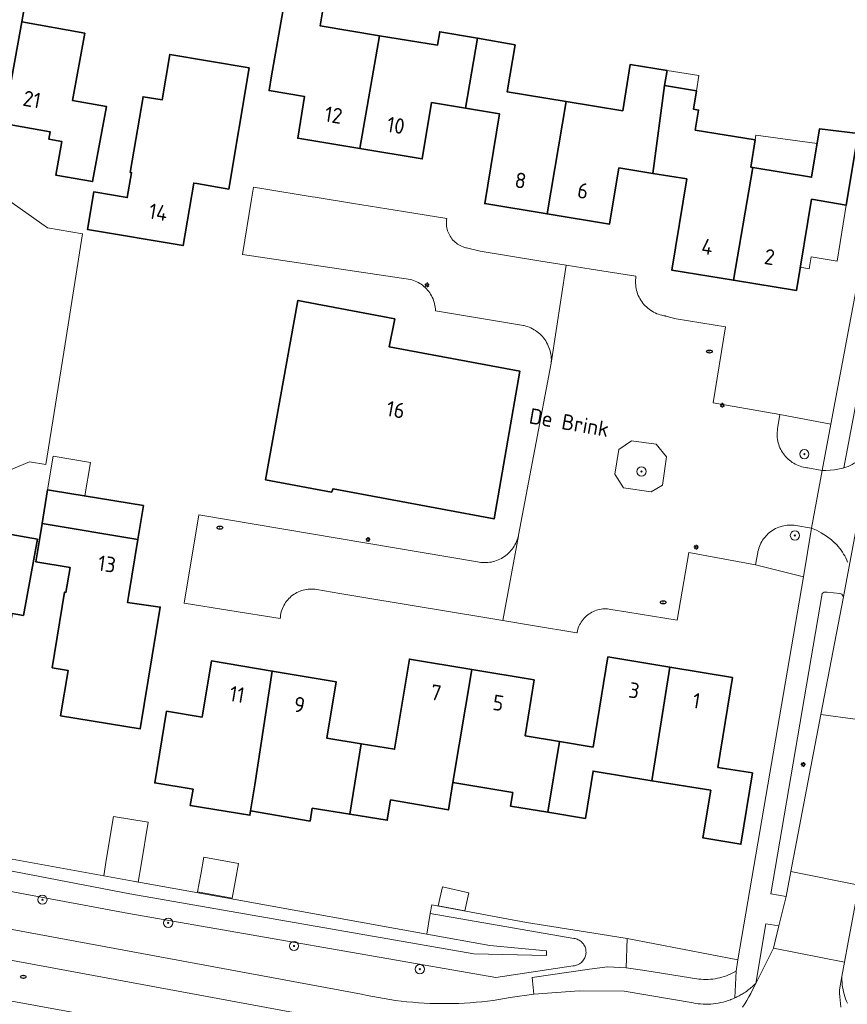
# Model space of a CAD drawing. Header units: metres. Extents: x 152610 to 160096, y 456114 to 462495.
# Tile 317 of 656: x 157536 to 157608, y 459805 to 459890. Entities that reach past the tile are written whole.
import ezdxf
from ezdxf.enums import TextEntityAlignment as Align

# ---------------------------------------------------------------- set-up
doc = ezdxf.new("R2010")
doc.units = ezdxf.units.M
doc.header["$LTSCALE"] = 0.5
doc.layers.get('0').update_dxf_attribs({"linetype": 'CONTINUOUS'})
for name, color, linetype, lineweight in [('B-PV-GR-BEPLANTING_CULTUUR_BODEMBEDEKKER-GV', 251, 'CONTINUOUS', 18), ('B-PV-GR-BEPLANTING_CULTUUR_BOSPLANTSOEN-GV', 251, 'CONTINUOUS', 18), ('B-PV-GR-BEPLANTING_CULTUUR_HEESTERS-GV', 251, 'CONTINUOUS', 18), ('B-PV-GR-BOOM-S', 251, 'CONTINUOUS', 25), ('B-PV-GW-TALUD_KRUIN-G', 251, 'CONTINUOUS', 18), ('B-PV-IE-MEUBILAIR-S', 251, 'CONTINUOUS', 25), ('B-PV-OG-BEBOUWING-GV', 6, 'CONTINUOUS', 35), ('B-PV-OG-BEBOUWING-T18', 1, 'CONTINUOUS', 18), ('B-PV-OG-BEBOUWING_OVERBOUWING-GV', 251, 'CONTINUOUS', 18), ('B-PV-OG-BEBOUWING_SCHUUR-GV', 251, 'CONTINUOUS', 18), ('B-PV-OG-TERREIN_BEGROEID-GV', 251, 'CONTINUOUS', 18), ('B-PV-OG-TOPOGRAFIE-T18', 1, 'CONTINUOUS', 18), ('B-PV-VH-GESLOTENVERHARDING_ASFALT-GV', 251, 'CONTINUOUS', 18), ('B-PV-VH-ONVERHARD_ZAND-GV', 251, 'CONTINUOUS', 18), ('B-PV-VH-OPENVERHARDING_BETONSTRAATSTEEN-GV', 251, 'CONTINUOUS', 18), ('B-PV-VH-OPENVERHARDING_STRAATBAKSTEEN-GV', 251, 'CONTINUOUS', 18), ('B-PV-VH-OPENVERHARDING_TEGEL-GV', 251, 'CONTINUOUS', 18)]:
    doc.layers.add(name, color=color, linetype=linetype, lineweight=lineweight)
doc.styles.add('NLCS-ISO', font='NLCS-ISO.ttf')
doc.styles.add('NLCS-ISO-M750-T18', font='NLCS-ISO.ttf', dxfattribs={"height": 1.35})

# ---------------------------------------------------------------- blocks, each defined once
blk = doc.blocks.new('SIE-MEUBILAIR_PAAL_LICHTMAST-SO')
for points in [[(-0.62, 0), (-1, 0)], [(-0.71, 0.71), (-0.44, 0.44)], [(0, 1), (0, 0.62)], [(0.44, 0.44), (0.71, 0.71)], [(1, 0), (0.62, 0)], [(-0.71, -0.71), (-0.44, -0.44)], [(0, -0.62), (0, -1)], [(0.44, -0.44), (0.71, -0.71)]]:
    blk.add_lwpolyline(points)
blk.add_circle((0, 0), 0.5)
blk = doc.blocks.new('SIE-MEUBILAIR_PUT_RIOOLPUT-SO')
blk.add_ellipse((0, 0), major_axis=(1.25, 0), ratio=0.54)
at = {"style": 'NLCS-ISO'}
blk.add_text('ri', height=0.75, dxfattribs=at).set_placement((-0.04, 0.07), align=Align.MIDDLE_CENTER)
blk = doc.blocks.new('SGR-BOOM_GBKN-SO')
at = {"linetype": 'ByBlock', "lineweight": 18}
h = blk.add_hatch(color=0, dxfattribs=at)
h.dxf.hatch_style = 1
edge = h.paths.add_edge_path()
edge.add_arc((0, 0), 0.25, 0, 360)
at = {"color": 0, "linetype": 'ByBlock', "lineweight": 18}
for radius in [2, 0.25]:
    blk.add_circle((0, 0), radius, dxfattribs=at)
at = {"color": 0, "linetype": 'ByBlock', "lineweight": 18, "style": 'NLCS-ISO'}
blk.add_attdef('SOORT', (2.5, 0), '', height=1.5, dxfattribs=at)

msp = doc.modelspace()

# ---------------------------------------------------------------- linework, layer by layer
at = {"layer": 'B-PV-GR-BEPLANTING_CULTUUR_BODEMBEDEKKER-GV', "flags": 128}
for points in [[(157606.405, 459855.225), (157601.98, 459856.06), (157601.778, 459854.823), (157601.757, 459854.672), (157601.744, 459854.519), (157601.739, 459854.367), (157601.742, 459854.214), (157601.752, 459854.062), (157601.771, 459853.91), (157601.798, 459853.759), (157601.832, 459853.611), (157601.875, 459853.464), (157601.925, 459853.319), (157601.982, 459853.178), (157602.047, 459853.039), (157602.119, 459852.905), (157602.198, 459852.774), (157602.283, 459852.647), (157602.375, 459852.525), (157602.473, 459852.408), (157602.578, 459852.297), (157602.688, 459852.19), (157602.803, 459852.09), (157602.924, 459851.997), (157603.049, 459851.909), (157603.179, 459851.828), (157603.313, 459851.754), (157603.45, 459851.687), (157603.591, 459851.628), (157603.734, 459851.576), (157603.88, 459851.531), (157604.029, 459851.494), (157604.179, 459851.465), (157604.33, 459851.444), (157604.414, 459851.436), (157605.65, 459851.21)], [(157603.065, 459846.44), (157602.913, 459846.445), (157602.761, 459846.442), (157602.609, 459846.431), (157602.458, 459846.412), (157602.309, 459846.385), (157602.161, 459846.351), (157602.015, 459846.308), (157601.871, 459846.258), (157601.73, 459846.201), (157601.593, 459846.136), (157601.459, 459846.064), (157601.329, 459845.985), (157601.203, 459845.9), (157601.082, 459845.807), (157600.966, 459845.709), (157600.856, 459845.605), (157600.751, 459845.495), (157600.652, 459845.379), (157600.559, 459845.259), (157600.472, 459845.134), (157600.393, 459845.004), (157600.32, 459844.871), (157600.254, 459844.734), (157600.196, 459844.593), (157600.145, 459844.45), (157600.102, 459844.304), (157600.066, 459844.157), (157600.046, 459844.053), (157599.84, 459843), (157604.03, 459841.94), (157604.73, 459846.18), (157603.367, 459846.406), (157603.216, 459846.427)]]:
    msp.add_lwpolyline(points, close=True, dxfattribs=at)
at = {"layer": 'B-PV-GR-BEPLANTING_CULTUUR_BOSPLANTSOEN-GV', "flags": 128}
msp.add_lwpolyline([(157427.37, 459840.64), (157417.69, 459844.11), (157417.49, 459843.66), (157427.27, 459840.09), (157482.39, 459830.06), (157489.29, 459825.13), (157500, 459823.073), (157545.4, 459814.35), (157575.33, 459809.13), (157581.65, 459808.99), (157581.66, 459809.4), (157576.74, 459809.86), (157571.229, 459810.853), (157554.572, 459813.856), (157545.67, 459815.46), (157523.951, 459819.402), (157500, 459823.749), (157489.85, 459825.59), (157482.58, 459830.9)], close=True, dxfattribs=at)
for points in [[(157500, 459821.089), (157545.3, 459812.64), (157577.24, 459807.06), (157583.994, 459808.084), (157584.091, 459808.096), (157584.187, 459808.115), (157584.281, 459808.142), (157584.373, 459808.177), (157584.461, 459808.22), (157584.546, 459808.269), (157584.626, 459808.325), (157584.702, 459808.387), (157584.772, 459808.456), (157584.836, 459808.53), (157584.894, 459808.608), (157584.946, 459808.692), (157584.99, 459808.779), (157585.028, 459808.87), (157585.057, 459808.963), (157585.08, 459809.058), (157585.094, 459809.155), (157585.1, 459809.253), (157585.098, 459809.351), (157585.088, 459809.448), (157585.071, 459809.545), (157585.045, 459809.639), (157585.012, 459809.732), (157584.972, 459809.821), (157584.924, 459809.906), (157584.869, 459809.988), (157584.808, 459810.065), (157584.742, 459810.136), (157584.669, 459810.202), (157584.591, 459810.261), (157584.509, 459810.314), (157584.422, 459810.361), (157584.333, 459810.4), (157584.24, 459810.431), (157584.145, 459810.455), (157584.048, 459810.471), (157584.032, 459810.473), (157571.537, 459812.634), (157571.229, 459810.853), (157576.74, 459809.86), (157581.66, 459809.4), (157581.65, 459808.99), (157575.33, 459809.13), (157545.4, 459814.35), (157500, 459823.073)], [(157500, 459817.758), (157565.56, 459805.626), (157566.049, 459805.515), (157566.54, 459805.412), (157567.033, 459805.317), (157567.527, 459805.229), (157568.022, 459805.15), (157568.519, 459805.078), (157569.017, 459805.014), (157569.515, 459804.958), (157570.015, 459804.911), (157570.515, 459804.871), (157571.016, 459804.839), (157571.517, 459804.815), (157572.018, 459804.799), (157572.52, 459804.791), (157573.022, 459804.791), (157573.523, 459804.799), (157574.025, 459804.815), (157574.526, 459804.839), (157575.027, 459804.871), (157575.527, 459804.911), (157576.026, 459804.959), (157576.525, 459805.015), (157577.023, 459805.079), (157577.519, 459805.151), (157578.014, 459805.231), (157578.5, 459805.317), (157580.569, 459805.606), (157580.42, 459807.07), (157585.401, 459807.78), (157586.976, 459808.005), (157588.604, 459807.897), (157588.69, 459810.46), (157585.61, 459810.952), (157579.92, 459811.86), (157571.67, 459813.4), (157571.537, 459812.634), (157584.032, 459810.473), (157584.048, 459810.471), (157584.145, 459810.455), (157584.24, 459810.431), (157584.333, 459810.4), (157584.422, 459810.361), (157584.509, 459810.314), (157584.591, 459810.261), (157584.669, 459810.202), (157584.742, 459810.136), (157584.808, 459810.065), (157584.869, 459809.988), (157584.924, 459809.906), (157584.972, 459809.821), (157585.012, 459809.732), (157585.045, 459809.639), (157585.071, 459809.545), (157585.088, 459809.448), (157585.098, 459809.351), (157585.1, 459809.253), (157585.094, 459809.155), (157585.08, 459809.058), (157585.057, 459808.963), (157585.028, 459808.87), (157584.99, 459808.779), (157584.946, 459808.692), (157584.894, 459808.608), (157584.836, 459808.53), (157584.772, 459808.456), (157584.702, 459808.387), (157584.626, 459808.325), (157584.546, 459808.269), (157584.461, 459808.22), (157584.373, 459808.177), (157584.281, 459808.142), (157584.187, 459808.115), (157584.091, 459808.096), (157583.994, 459808.084), (157577.24, 459807.06), (157545.3, 459812.64), (157500, 459821.089)]]:
    msp.add_lwpolyline(points, dxfattribs=at)
at = {"layer": 'B-PV-GR-BEPLANTING_CULTUUR_HEESTERS-GV', "flags": 128}
msp.add_lwpolyline([(157598.32, 459808.61), (157588.69, 459810.46), (157588.604, 459807.897), (157590.221, 459807.687), (157594.918, 459806.932), (157595.121, 459806.913), (157595.324, 459806.901), (157595.528, 459806.898), (157595.732, 459806.902), (157595.935, 459806.915), (157596.138, 459806.935), (157596.34, 459806.964), (157596.54, 459807), (157596.739, 459807.045), (157596.936, 459807.097), (157597.131, 459807.156), (157597.324, 459807.224), (157597.513, 459807.298), (157597.7, 459807.381), (157597.883, 459807.47), (157598.062, 459807.567), (157598.17, 459807.629)], close=True, dxfattribs=at)
at = {"layer": 'B-PV-GW-TALUD_KRUIN-G', "flags": 128}
msp.add_lwpolyline([(157571.229, 459810.853), (157576.74, 459809.86), (157581.66, 459809.4), (157581.65, 459808.99), (157575.33, 459809.13), (157545.4, 459814.35), (157500, 459823.073), (157489.29, 459825.13), (157482.39, 459830.06), (157427.27, 459840.09), (157417.49, 459843.66), (157417.69, 459844.11), (157427.37, 459840.64), (157482.58, 459830.9), (157489.85, 459825.59), (157500, 459823.749), (157523.951, 459819.402)], dxfattribs=at)
at = {"layer": 'B-PV-OG-BEBOUWING-GV', "flags": 128}
for points in [[(157536.493, 459893.061), (157531.1, 459894.034), (157530.602, 459891.228), (157528.92, 459881.735), (157530.19, 459881.51), (157530.3, 459882.15), (157534.379, 459881.41), (157535.985, 459890.257)], [(157561.534, 459893.504), (157559.179, 459893.922), (157558.8, 459891.63), (157557.72, 459885.54), (157557.513, 459884.266), (157560.606, 459883.75), (157560, 459880.12), (157565.424, 459879.22), (157567.12, 459889.042), (157561.97, 459889.89), (157562.364, 459892.359)], [(157541.46, 459889.27), (157535.985, 459890.257), (157534.379, 459881.41), (157538.46, 459880.67), (157538.34, 459880.03), (157539.47, 459879.83), (157538.94, 459876.91), (157542.14, 459876.34), (157543.36, 459882.87), (157540.41, 459883.4)], [(157575.659, 459888.824), (157572.37, 459889.39), (157572.17, 459888.21), (157567.12, 459889.042), (157565.424, 459879.22), (157570.85, 459878.32), (157571.66, 459883.22), (157574.615, 459882.73)], [(157578.94, 459888.26), (157575.659, 459888.824), (157574.615, 459882.73), (157577.57, 459882.24), (157576.28, 459874.43), (157581.71, 459873.53), (157583.361, 459883.323), (157578.23, 459884.16)], [(157555.78, 459886.24), (157548.86, 459887.41), (157548.19, 459883.46), (157546.54, 459883.73), (157545.42, 459877.14), (157545.54, 459877.12), (157545.17, 459874.95), (157542.25, 459875.44), (157541.7, 459872.19), (157550.03, 459870.78), (157550.95, 459876.21), (157551.212, 459876.166), (157554.02, 459875.69)], [(157592.161, 459886.022), (157588.954, 459886.545), (157588.297, 459882.518), (157583.361, 459883.323), (157581.71, 459873.53), (157587.14, 459872.63), (157587.97, 459877.54), (157590.919, 459877.06), (157591.946, 459884.699)], [(157594.709, 459884.249), (157591.946, 459884.699), (157590.919, 459877.06), (157593.87, 459876.58), (157592.57, 459868.64), (157597.934, 459867.765), (157599.629, 459877.565), (157599.448, 459877.595), (157599.839, 459879.977), (157594.608, 459880.83), (157594.893, 459882.577), (157594.448, 459882.65)], [(157608.8, 459880.52), (157605.43, 459880.94), (157604.73, 459876.73), (157599.629, 459877.565), (157597.934, 459867.765), (157603.42, 459866.87), (157604.73, 459874.81), (157607.76, 459874.3)], [(157568.447, 459864.412), (157560.023, 459866.009), (157557.209, 459850.395), (157562.958, 459849.317), (157563.084, 459849.604), (157577.095, 459846.979), (157579.35, 459859.831), (157567.976, 459861.949)], [(157538.743, 459849.436), (157538.23, 459849.52), (157537.75, 459846.595), (157546.083, 459845.19), (157546.57, 459848.15), (157541.407, 459848.998)], [(157546.083, 459845.19), (157537.75, 459846.595), (157537.517, 459845.178), (157537.2, 459843.25), (157540.19, 459842.76), (157539.83, 459840.59), (157539.71, 459840.61), (157538.63, 459834.03), (157540.01, 459833.8), (157539.36, 459829.85), (157546.28, 459828.71), (157548.04, 459839.31), (157545.18, 459839.71), (157545.296, 459840.406)], [(157537.34, 459845.21), (157534.04, 459845.8), (157533.51, 459842.9), (157532.44, 459843.09), (157532.32, 459842.45), (157528.175, 459843.197), (157526.161, 459831.811), (157526.074, 459831.319), (157531.246, 459830.376), (157531.786, 459833.327), (157534.068, 459832.911), (157535.137, 459838.76), (157536.12, 459838.58)], [(157555.905, 459821.575), (157556.27, 459823.83), (157557.78, 459833.738), (157552.49, 459834.62), (157551.68, 459829.73), (157548.59, 459830.24), (157547.56, 459824.01), (157550.89, 459823.47), (157550.651, 459822.037), (157555.844, 459821.195)], [(157568.076, 459822.518), (157573.115, 459821.661), (157573.51, 459824.03), (157575.155, 459833.885), (157569.73, 459834.78), (157568.43, 459826.93), (157565.516, 459827.414), (157564.529, 459821.274), (157567.79, 459820.75)], [(157592.397, 459834.08), (157587, 459834.97), (157585.71, 459827.13), (157582.787, 459827.614), (157581.79, 459821.45), (157585.05, 459820.92), (157585.72, 459825.04), (157590.84, 459824.2)], [(157561.26, 459821.8), (157564.529, 459821.274), (157565.516, 459827.414), (157562.53, 459827.91), (157563.35, 459832.81), (157557.78, 459833.738), (157556.27, 459823.83), (157555.905, 459821.575), (157561.081, 459820.677)], [(157580.58, 459832.99), (157575.155, 459833.885), (157573.51, 459824.03), (157578.72, 459823.17), (157578.53, 459821.98), (157581.79, 459821.45), (157582.787, 459827.614), (157579.79, 459828.11)], [(157597.85, 459833.18), (157592.397, 459834.08), (157590.84, 459824.2), (157595.96, 459823.36), (157595.28, 459819.22), (157598.58, 459818.67), (157599.59, 459824.87), (157596.58, 459825.36)]]:
    msp.add_lwpolyline(points, close=True, dxfattribs=at)
at = {"layer": 'B-PV-OG-BEBOUWING_OVERBOUWING-GV', "flags": 128}
for points in [[(157594.925, 459885.571), (157592.161, 459886.022), (157591.946, 459884.699), (157594.709, 459884.249)], [(157605.218, 459879.665), (157599.888, 459880.382), (157599.839, 459879.977), (157599.448, 459877.595), (157599.629, 459877.565), (157604.73, 459876.73)], [(157607.76, 459874.3), (157604.73, 459874.81), (157603.752, 459868.884), (157604.52, 459868.759), (157604.689, 459869.796), (157606.966, 459869.425)], [(157546.991, 459820.591), (157543.981, 459821.095), (157543.37, 459817.449), (157543.114, 459815.924), (157545.67, 459815.46), (157546.118, 459815.379), (157546.368, 459816.872)]]:
    msp.add_lwpolyline(points, close=True, dxfattribs=at)
at = {"layer": 'B-PV-OG-BEBOUWING_SCHUUR-GV', "flags": 128}
for points in [[(157541.965, 459851.909), (157538.726, 459852.457), (157538.23, 459849.52), (157538.743, 459849.436), (157541.407, 459848.998), (157541.471, 459848.987)], [(157554.842, 459816.998), (157551.837, 459817.545), (157551.56, 459816.02), (157551.287, 459814.523), (157554.291, 459813.976), (157554.574, 459815.527)], [(157574.907, 459814.443), (157572.593, 459814.949), (157572.231, 459813.295), (157574.551, 459812.862)]]:
    msp.add_lwpolyline(points, close=True, dxfattribs=at)
at = {"layer": 'B-PV-OG-TERREIN_BEGROEID-GV', "flags": 128}
for points in [[(157619.538, 459904.081), (157617.832, 459904.381), (157617.74, 459903.89), (157617.09, 459900.36), (157616.79, 459900.41), (157614.83, 459889.92), (157607.53, 459851.419), (157607.72, 459851.486), (157607.907, 459851.56), (157608.09, 459851.642), (157608.271, 459851.731), (157608.448, 459851.826), (157608.62, 459851.929), (157608.789, 459852.039), (157608.953, 459852.155), (157609.112, 459852.278), (157609.266, 459852.407), (157609.415, 459852.542), (157609.559, 459852.683), (157609.697, 459852.83), (157609.829, 459852.981), (157609.927, 459853.104), (157611.217, 459859.985)], [(157605.54, 459829.948), (157607.5, 459840.201), (157607.379, 459840.43), (157607.2, 459840.488), (157606.089, 459840.617), (157605.832, 459840.615), (157605.667, 459840.489), (157601.201, 459814.343), (157602.513, 459814.119), (157602.927, 459816.287)], [(157599.87, 459806.55), (157601.41, 459809.62), (157601.884, 459811.555), (157600.758, 459811.748)]]:
    msp.add_lwpolyline(points, close=True, dxfattribs=at)
for points in [[(157563.868, 459803.228), (157500, 459815.04), (157468.605, 459820.838), (157465.113, 459821.451), (157460.071, 459822.324), (157459.496, 459819.285), (157460.484, 459819.104), (157460.403, 459818.66), (157469.766, 459816.933), (157500, 459811.412), (157547.98, 459802.651)], [(157607.931, 459810.143), (157607.604, 459808.404), (157607.368, 459807.15), (157607.368, 459807.05), (157607.373, 459806.842), (157607.386, 459806.633), (157607.407, 459806.426), (157607.435, 459806.219), (157607.472, 459806.014), (157607.517, 459805.81), (157607.569, 459805.608), (157607.63, 459805.408), (157607.697, 459805.211), (157607.773, 459805.016), (157607.855, 459804.825)]]:
    msp.add_lwpolyline(points, dxfattribs=at)
at = {"layer": 'B-PV-VH-GESLOTENVERHARDING_ASFALT-GV', "flags": 128}
msp.add_lwpolyline([(157629.829, 459926.386), (157624.013, 459927.465), (157623.238, 459923.157), (157623.143, 459922.669), (157620.016, 459906.615), (157619.833, 459905.643), (157619.538, 459904.081), (157611.217, 459859.985), (157609.927, 459853.104), (157608.001, 459842.838), (157607.799, 459841.763), (157607.5, 459840.201), (157605.54, 459829.948), (157611.506, 459829.146), (157612.12, 459832.413), (157613.841, 459841.613), (157629.143, 459922.756), (157629.58, 459925.07)], close=True, dxfattribs=at)
for points in [[(157547.98, 459802.651), (157500, 459811.412), (157469.766, 459816.933), (157460.403, 459818.66), (157459.415, 459818.856), (157456.306, 459819.427), (157450.239, 459820.529), (157447.305, 459821.059), (157446.285, 459821.273), (157445.146, 459821.469), (157442.662, 459821.982), (157440.199, 459822.517), (157439.854, 459822.592), (157435.709, 459823.716), (157428.18, 459826.011), (157422.085, 459827.747), (157415.926, 459829.241), (157414.713, 459829.532), (157412.999, 459829.971), (157411.299, 459830.46), (157394.154, 459833.664)], [(157598.721, 459804.486), (157598.911, 459804.779), (157599.093, 459805.075), (157599.269, 459805.376), (157599.437, 459805.681), (157599.599, 459805.99), (157599.753, 459806.302), (157599.87, 459806.55), (157599.794, 459806.475), (157599.717, 459806.402), (157599.639, 459806.329), (157599.56, 459806.258), (157599.479, 459806.189), (157599.397, 459806.121), (157599.314, 459806.054), (157599.229, 459805.989), (157599.144, 459805.926), (157599.058, 459805.863), (157599.013, 459805.833), (157598.97, 459805.803), (157598.881, 459805.744), (157598.792, 459805.686), (157598.701, 459805.63), (157598.609, 459805.576), (157598.517, 459805.523), (157598.423, 459805.472), (157598.329, 459805.422), (157598.234, 459805.375), (157598.138, 459805.328), (157598.041, 459805.284), (157597.873, 459805.211), (157597.703, 459805.144), (157597.673, 459805.133), (157597.465, 459805.059), (157597.255, 459804.993), (157597.042, 459804.935), (157596.828, 459804.884), (157596.611, 459804.841), (157596.394, 459804.806), (157596.175, 459804.779), (157595.955, 459804.76), (157595.735, 459804.749), (157595.514, 459804.746), (157595.294, 459804.751), (157595.074, 459804.764), (157594.854, 459804.784), (157594.635, 459804.813), (157594.418, 459804.85), (157588.426, 459805.877), (157584.491, 459805.918), (157580.569, 459805.606), (157578.5, 459805.317), (157578.014, 459805.231), (157577.519, 459805.151), (157577.023, 459805.079), (157576.525, 459805.015), (157576.026, 459804.959), (157575.527, 459804.911), (157575.027, 459804.871), (157574.526, 459804.839), (157574.025, 459804.815), (157573.523, 459804.799), (157573.022, 459804.791), (157572.52, 459804.791), (157572.018, 459804.799), (157571.517, 459804.815), (157571.016, 459804.839), (157570.515, 459804.871), (157570.015, 459804.911), (157569.515, 459804.958), (157569.017, 459805.014), (157568.519, 459805.078), (157568.022, 459805.15), (157567.527, 459805.229), (157567.033, 459805.317), (157566.54, 459805.412), (157566.049, 459805.515), (157565.56, 459805.626), (157500, 459817.758)], [(157500, 459815.04), (157563.868, 459803.228)], [(157607.295, 459804.499), (157607.251, 459804.796), (157607.214, 459805.095), (157607.185, 459805.394), (157607.165, 459805.694), (157607.152, 459805.995), (157607.368, 459807.15), (157607.604, 459808.404), (157601.41, 459809.62), (157599.87, 459806.55), (157599.753, 459806.302), (157599.599, 459805.99), (157599.437, 459805.681), (157599.269, 459805.376), (157599.093, 459805.075), (157598.911, 459804.779), (157598.721, 459804.486)], [(157607.855, 459804.825), (157607.773, 459805.016), (157607.697, 459805.211), (157607.63, 459805.408), (157607.569, 459805.608), (157607.517, 459805.81), (157607.472, 459806.014), (157607.435, 459806.219), (157607.407, 459806.426), (157607.386, 459806.633), (157607.373, 459806.842), (157607.368, 459807.05), (157607.368, 459807.15), (157607.152, 459805.995), (157607.165, 459805.694), (157607.185, 459805.394), (157607.214, 459805.095), (157607.251, 459804.796), (157607.295, 459804.499)]]:
    msp.add_lwpolyline(points, dxfattribs=at)
at = {"layer": 'B-PV-VH-ONVERHARD_ZAND-GV', "flags": 128}
msp.add_lwpolyline([(157591.211, 459853.478), (157589.058, 459853.775), (157587.963, 459853.032), (157587.614, 459850.88), (157588.358, 459849.68), (157590.772, 459849.332), (157591.764, 459849.917), (157592.111, 459852.384)], close=True, dxfattribs=at)
at = {"layer": 'B-PV-VH-OPENVERHARDING_BETONSTRAATSTEEN-GV', "flags": 128}
msp.add_lwpolyline([(157533.572, 459850.687), (157536.64, 459851.95), (157538.09, 459851.71), (157539.77, 459862.21), (157541.28, 459871.79), (157538.21, 459872.32), (157533.42, 459875.69)], dxfattribs=at)
for points in [[(157611.506, 459829.146), (157605.54, 459829.948), (157602.927, 459816.287), (157608.863, 459815.1), (157609.603, 459819.034), (157609.8, 459819.061), (157609.997, 459819.08), (157610.196, 459819.091), (157610.394, 459819.094), (157610.593, 459819.089), (157610.791, 459819.076), (157610.989, 459819.055), (157611.185, 459819.026), (157611.38, 459818.989), (157611.574, 459818.944), (157611.765, 459818.892), (157611.955, 459818.832), (157611.99, 459818.819), (157612.925, 459823.113), (157612.45, 459823.571), (157610.869, 459825.761)], [(157608.396, 459812.618), (157608.863, 459815.1), (157602.927, 459816.287), (157602.513, 459814.119), (157601.884, 459811.555), (157601.41, 459809.62), (157607.604, 459808.404), (157607.931, 459810.143)]]:
    msp.add_lwpolyline(points, close=True, dxfattribs=at)
at = {"layer": 'B-PV-VH-OPENVERHARDING_STRAATBAKSTEEN-GV', "flags": 128}
for points in [[(157557.043, 459875.709), (157556.144, 459875.854), (157555.973, 459874.802), (157555.19, 459870.008), (157569.81, 459867.82), (157569.937, 459867.787), (157570.08, 459867.742), (157570.221, 459867.689), (157570.359, 459867.629), (157570.494, 459867.561), (157570.625, 459867.487), (157570.751, 459867.405), (157570.874, 459867.317), (157570.991, 459867.223), (157571.103, 459867.122), (157571.21, 459867.016), (157571.311, 459866.904), (157571.405, 459866.787), (157571.494, 459866.666), (157571.576, 459866.539), (157571.651, 459866.409), (157571.719, 459866.274), (157571.78, 459866.137), (157571.833, 459865.996), (157571.879, 459865.852), (157571.917, 459865.707), (157571.947, 459865.559), (157571.97, 459865.41), (157571.984, 459865.26), (157571.991, 459865.11), (157579.649, 459863.827), (157579.712, 459863.813), (157579.864, 459863.772), (157580.013, 459863.723), (157580.16, 459863.668), (157580.304, 459863.604), (157580.445, 459863.534), (157580.582, 459863.456), (157580.715, 459863.372), (157580.843, 459863.281), (157580.966, 459863.183), (157581.085, 459863.08), (157581.198, 459862.97), (157581.305, 459862.855), (157581.406, 459862.734), (157581.501, 459862.609), (157581.589, 459862.479), (157581.671, 459862.345), (157581.746, 459862.206), (157581.813, 459862.064), (157581.874, 459861.919), (157581.927, 459861.771), (157581.972, 459861.62), (157582.01, 459861.467), (157582.039, 459861.313), (157582.061, 459861.157), (157582.075, 459861.001), (157582.081, 459860.843), (157582.079, 459860.686), (157582.069, 459860.529), (157583.369, 459869.06), (157581.16, 459869.41), (157575.9, 459870.299), (157574.699, 459870.57), (157574.65, 459870.582), (157574.52, 459870.618), (157574.394, 459870.661), (157574.27, 459870.712), (157574.149, 459870.771), (157574.032, 459870.836), (157573.919, 459870.909), (157573.811, 459870.988), (157573.707, 459871.073), (157573.609, 459871.164), (157573.516, 459871.261), (157573.43, 459871.364), (157573.35, 459871.471), (157573.276, 459871.583), (157573.209, 459871.699), (157573.149, 459871.819), (157573.096, 459871.942), (157573.051, 459872.068), (157573.013, 459872.197), (157572.983, 459872.328), (157572.961, 459872.46), (157572.947, 459872.593), (157572.941, 459872.727), (157572.942, 459872.861), (157572.952, 459872.995), (157572.97, 459873.128), (157569.215, 459873.753), (157564.86, 459874.45), (157561.51, 459874.99), (157561.266, 459875.029)], [(157585.546, 459868.716), (157583.369, 459869.06), (157582.069, 459860.529), (157579.219, 459845.569), (157579.209, 459845.518), (157577.853, 459838.136), (157580.444, 459837.703), (157584.312, 459837.056), (157584.319, 459837.093), (157584.348, 459837.232), (157584.385, 459837.369), (157584.43, 459837.503), (157584.482, 459837.635), (157584.541, 459837.764), (157584.608, 459837.889), (157584.682, 459838.01), (157584.762, 459838.126), (157584.849, 459838.238), (157584.942, 459838.345), (157585.041, 459838.447), (157585.146, 459838.543), (157585.256, 459838.632), (157585.37, 459838.716), (157585.489, 459838.792), (157585.613, 459838.862), (157585.74, 459838.925), (157585.87, 459838.981), (157586.003, 459839.029), (157586.139, 459839.069), (157586.277, 459839.102), (157586.417, 459839.127), (157586.557, 459839.144), (157586.699, 459839.153), (157586.841, 459839.155), (157586.982, 459839.148), (157587.123, 459839.133), (157587.263, 459839.11), (157588.746, 459838.865), (157593.04, 459838.16), (157594.04, 459844.06), (157599.84, 459843), (157600.046, 459844.053), (157600.066, 459844.157), (157600.102, 459844.304), (157600.145, 459844.45), (157600.196, 459844.593), (157600.254, 459844.734), (157600.32, 459844.871), (157600.393, 459845.004), (157600.472, 459845.134), (157600.559, 459845.259), (157600.652, 459845.379), (157600.751, 459845.495), (157600.856, 459845.605), (157600.966, 459845.709), (157601.082, 459845.807), (157601.203, 459845.9), (157601.329, 459845.985), (157601.459, 459846.064), (157601.593, 459846.136), (157601.73, 459846.201), (157601.871, 459846.258), (157602.015, 459846.308), (157602.161, 459846.351), (157602.309, 459846.385), (157602.458, 459846.412), (157602.609, 459846.431), (157602.761, 459846.442), (157602.913, 459846.445), (157603.065, 459846.44), (157603.216, 459846.427), (157603.367, 459846.406), (157604.73, 459846.18), (157605.65, 459851.21), (157604.414, 459851.436), (157604.33, 459851.444), (157604.179, 459851.465), (157604.029, 459851.494), (157603.88, 459851.531), (157603.734, 459851.576), (157603.591, 459851.628), (157603.45, 459851.687), (157603.313, 459851.754), (157603.179, 459851.828), (157603.049, 459851.909), (157602.924, 459851.997), (157602.803, 459852.09), (157602.688, 459852.19), (157602.578, 459852.297), (157602.473, 459852.408), (157602.375, 459852.525), (157602.283, 459852.647), (157602.198, 459852.774), (157602.119, 459852.905), (157602.047, 459853.039), (157601.982, 459853.178), (157601.925, 459853.319), (157601.875, 459853.464), (157601.832, 459853.611), (157601.798, 459853.759), (157601.771, 459853.91), (157601.752, 459854.062), (157601.742, 459854.214), (157601.739, 459854.367), (157601.744, 459854.519), (157601.757, 459854.672), (157601.778, 459854.823), (157601.98, 459856.06), (157596.16, 459857.1), (157597.23, 459863.691), (157592.94, 459864.4), (157592.585, 459864.498), (157592.057, 459864.644), (157592.016, 459864.649), (157591.863, 459864.673), (157591.711, 459864.705), (157591.562, 459864.745), (157591.414, 459864.793), (157591.269, 459864.848), (157591.128, 459864.91), (157590.989, 459864.98), (157590.855, 459865.057), (157590.725, 459865.14), (157590.599, 459865.23), (157590.477, 459865.327), (157590.362, 459865.43), (157590.251, 459865.538), (157590.146, 459865.652), (157590.048, 459865.772), (157589.955, 459865.896), (157589.87, 459866.025), (157589.791, 459866.158), (157589.718, 459866.295), (157589.653, 459866.436), (157589.596, 459866.58), (157589.546, 459866.726), (157589.503, 459866.875), (157589.469, 459867.026), (157589.442, 459867.179), (157589.423, 459867.332), (157589.412, 459867.487), (157589.409, 459867.641), (157589.414, 459867.796), (157589.427, 459867.951), (157589.448, 459868.104)], [(157587.963, 459853.032), (157589.058, 459853.775), (157591.211, 459853.478), (157592.111, 459852.384), (157591.764, 459849.917), (157590.772, 459849.332), (157588.358, 459849.68), (157587.614, 459850.88)], [(157575.642, 459843.253), (157551.381, 459847.34), (157550.127, 459839.664), (157554.098, 459839.02), (157558.476, 459838.311), (157558.477, 459838.327), (157558.49, 459838.474), (157558.511, 459838.62), (157558.54, 459838.764), (157558.576, 459838.907), (157558.62, 459839.048), (157558.672, 459839.186), (157558.731, 459839.321), (157558.798, 459839.453), (157558.872, 459839.58), (157558.952, 459839.704), (157559.039, 459839.823), (157559.132, 459839.937), (157559.231, 459840.046), (157559.336, 459840.15), (157559.447, 459840.247), (157559.563, 459840.339), (157559.683, 459840.424), (157559.808, 459840.502), (157559.937, 459840.574), (157560.069, 459840.638), (157560.205, 459840.695), (157560.344, 459840.745), (157560.486, 459840.787), (157560.629, 459840.821), (157560.774, 459840.848), (157560.92, 459840.867), (157561.067, 459840.877), (157561.215, 459840.88), (157561.362, 459840.875), (157561.509, 459840.861), (157561.655, 459840.84), (157563.683, 459840.498), (157571.522, 459839.195), (157571.74, 459839.16), (157577.853, 459838.136), (157579.209, 459845.518), (157579.193, 459845.451), (157579.152, 459845.302), (157579.104, 459845.155), (157579.049, 459845.012), (157578.986, 459844.871), (157578.916, 459844.733), (157578.839, 459844.6), (157578.755, 459844.47), (157578.664, 459844.345), (157578.567, 459844.225), (157578.464, 459844.111), (157578.355, 459844.001), (157578.241, 459843.898), (157578.121, 459843.8), (157577.997, 459843.709), (157577.868, 459843.624), (157577.734, 459843.547), (157577.597, 459843.476), (157577.457, 459843.412), (157577.313, 459843.356), (157577.167, 459843.308), (157577.018, 459843.267), (157576.867, 459843.233), (157576.715, 459843.208), (157576.562, 459843.19), (157576.408, 459843.181), (157576.254, 459843.179), (157576.1, 459843.186), (157575.946, 459843.2), (157575.793, 459843.223)]]:
    msp.add_lwpolyline(points, close=True, dxfattribs=at)
msp.add_lwpolyline([(157607.907, 459851.56), (157607.72, 459851.486), (157607.53, 459851.419), (157607.487, 459851.406), (157607.443, 459851.394), (157606.72, 459851.245), (157605.983, 459851.198), (157605.816, 459851.201), (157605.65, 459851.21), (157604.73, 459846.18), (157605.163, 459845.996), (157605.58, 459845.779), (157606.036, 459845.491), (157606.465, 459845.164), (157606.622, 459845.028), (157606.772, 459844.885), (157606.796, 459844.861), (157606.932, 459844.718), (157607.062, 459844.571), (157607.186, 459844.418), (157607.304, 459844.26), (157607.415, 459844.097), (157607.519, 459843.93), (157607.617, 459843.759), (157607.708, 459843.584), (157607.791, 459843.406), (157607.867, 459843.224)], dxfattribs=at)
at = {"layer": 'B-PV-VH-OPENVERHARDING_TEGEL-GV', "flags": 128}
for points in [[(157613.01, 459890.29), (157606.405, 459855.225), (157605.65, 459851.21), (157605.816, 459851.201), (157605.983, 459851.198), (157606.72, 459851.245), (157607.443, 459851.394), (157607.487, 459851.406), (157607.53, 459851.419), (157614.83, 459889.92)], [(157607.867, 459843.224), (157607.791, 459843.406), (157607.708, 459843.584), (157607.617, 459843.759), (157607.519, 459843.93), (157607.415, 459844.097), (157607.304, 459844.26), (157607.186, 459844.418), (157607.062, 459844.571), (157606.932, 459844.718), (157606.796, 459844.861), (157606.772, 459844.885), (157606.622, 459845.028), (157606.465, 459845.164), (157606.036, 459845.491), (157605.58, 459845.779), (157605.163, 459845.996), (157604.73, 459846.18), (157604.03, 459841.94), (157598.32, 459808.61), (157598.17, 459807.629), (157598.041, 459805.284), (157598.138, 459805.328), (157598.234, 459805.375), (157598.329, 459805.422), (157598.423, 459805.472), (157598.517, 459805.523), (157598.609, 459805.576), (157598.701, 459805.63), (157598.792, 459805.686), (157598.881, 459805.744), (157598.97, 459805.803), (157599.013, 459805.833), (157599.058, 459805.863), (157599.144, 459805.926), (157599.229, 459805.989), (157599.314, 459806.054), (157599.397, 459806.121), (157599.479, 459806.189), (157599.56, 459806.258), (157599.639, 459806.329), (157599.717, 459806.402), (157599.794, 459806.475), (157599.87, 459806.55), (157600.758, 459811.748), (157601.884, 459811.555), (157602.513, 459814.119), (157601.201, 459814.343), (157605.667, 459840.489), (157605.832, 459840.615), (157606.089, 459840.617), (157607.2, 459840.488), (157607.379, 459840.43), (157607.5, 459840.201), (157607.799, 459841.763), (157608.001, 459842.838)]]:
    msp.add_lwpolyline(points, dxfattribs=at)
msp.add_lwpolyline([(157588.604, 459807.897), (157586.976, 459808.005), (157585.401, 459807.78), (157580.42, 459807.07), (157580.569, 459805.606), (157584.491, 459805.918), (157588.426, 459805.877), (157594.418, 459804.85), (157594.635, 459804.813), (157594.854, 459804.784), (157595.074, 459804.764), (157595.294, 459804.751), (157595.514, 459804.746), (157595.735, 459804.749), (157595.955, 459804.76), (157596.175, 459804.779), (157596.394, 459804.806), (157596.611, 459804.841), (157596.828, 459804.884), (157597.042, 459804.935), (157597.255, 459804.993), (157597.465, 459805.059), (157597.673, 459805.133), (157597.703, 459805.144), (157597.873, 459805.211), (157598.041, 459805.284), (157598.17, 459807.629), (157598.062, 459807.567), (157597.883, 459807.47), (157597.7, 459807.381), (157597.513, 459807.298), (157597.324, 459807.224), (157597.131, 459807.156), (157596.936, 459807.097), (157596.739, 459807.045), (157596.54, 459807), (157596.34, 459806.964), (157596.138, 459806.935), (157595.935, 459806.915), (157595.732, 459806.902), (157595.528, 459806.898), (157595.324, 459806.901), (157595.121, 459806.913), (157594.918, 459806.932), (157590.221, 459807.687)], close=True, dxfattribs=at)

# ---------------------------------------------------------------- block references
at = {"layer": 'B-PV-GR-BOOM-S', "xscale": 0.2, "yscale": 0.2, "zscale": 0.2}
for p in [(157604.107, 459852.617), (157589.927, 459851.111), (157603.284, 459845.544), (157537.78, 459813.839), (157548.73, 459811.823), (157559.68, 459809.806), (157570.63, 459807.79)]:
    msp.add_blockref('SGR-BOOM_GBKN-SO', p, dxfattribs=at)
at = {"layer": 'B-PV-IE-MEUBILAIR-S', "xscale": 0.2, "yscale": 0.2, "zscale": 0.2}
for name, p in [('SIE-MEUBILAIR_PAAL_LICHTMAST-SO', (157571.258, 459867.354)), ('SIE-MEUBILAIR_PUT_RIOOLPUT-SO', (157595.845, 459861.552)), ('SIE-MEUBILAIR_PAAL_LICHTMAST-SO', (157596.966, 459856.875)), ('SIE-MEUBILAIR_PUT_RIOOLPUT-SO', (157553.23, 459846.224)), ('SIE-MEUBILAIR_PAAL_LICHTMAST-SO', (157566.12, 459845.201)), ('SIE-MEUBILAIR_PAAL_LICHTMAST-SO', (157594.699, 459844.536)), ('SIE-MEUBILAIR_PUT_RIOOLPUT-SO', (157591.825, 459839.724)), ('SIE-MEUBILAIR_PAAL_LICHTMAST-SO', (157604.01, 459825.61)), ('SIE-MEUBILAIR_PUT_RIOOLPUT-SO', (157536.118, 459807.13))]:
    msp.add_blockref(name, p, dxfattribs=at)

# ---------------------------------------------------------------- texts
at = {"layer": 'B-PV-OG-BEBOUWING-T18', "style": 'NLCS-ISO-M750-T18'}
for s, rotation, p in [('21', 349.7, (157536.866, 459883.5)), ('12', 350.6, (157563.121, 459882.136)), ('10', 350.6, (157568.546, 459881.236)), ('8', 350.6, (157579.404, 459876.446)), ('6', 350.6, (157584.834, 459875.546)), ('14', 350.4, (157547.865, 459873.682)), ('4', 350.7, (157595.654, 459870.67)), ('2', 350.7, (157601.08, 459869.785)), ('16', 349.8, (157568.536, 459856.494)), ('13', 352, (157543.392, 459843.06)), ('7', 350.6, (157572.036, 459831.866)), ('3', 350.7, (157589.292, 459832.058)), ('11', 350.5, (157554.724, 459831.713)), ('5', 350.6, (157577.461, 459830.971)), ('1', 350.6, (157594.716, 459831.163)), ('9', 350.5, (157560.154, 459830.808))]:
    msp.add_text(s, height=1.35, rotation=rotation, dxfattribs=at).set_placement(p, align=Align.MIDDLE)
at = {"layer": 'B-PV-OG-TOPOGRAFIE-T18', "style": 'NLCS-ISO-M750-T18'}
msp.add_text('De Brink', height=1.35, rotation=350, dxfattribs=at).set_placement((157583.636, 459855.374), align=Align.MIDDLE)

doc.saveas('drawing.dxf')
